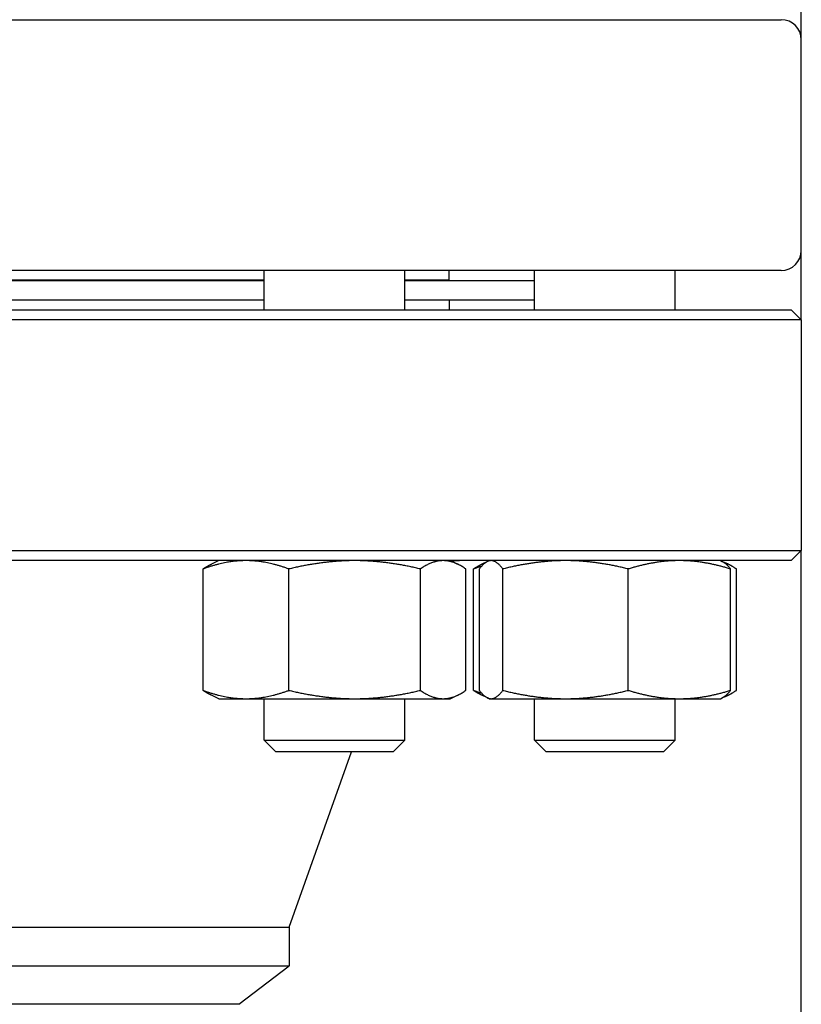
# Model space of a CAD drawing. Header units: inches. Extents: x 18 to 846, y -67 to 561.
# Tile 600 of 656: x 437.82 to 442.68, y 459.5 to 465.63. Entities that reach past the tile are written whole.
import ezdxf

# ---------------------------------------------------------------- set-up
doc = ezdxf.new("R2010")
doc.units = ezdxf.units.IN
doc.header["$LTSCALE"] = 24
doc.header["$MEASUREMENT"] = 0
doc.layers.add('Visible (ANSI)', color=7, linetype='Continuous', lineweight=30)

msp = doc.modelspace()

# ---------------------------------------------------------------- linework, layer by layer
at = {"layer": 'Visible (ANSI)'}
for p, q in [((442.67843, 465.50173), (442.67843, 473.26317)), ((427.80343, 465.62673), (442.55343, 465.62673)), ((442.67843, 464.19173), (442.67843, 465.50173)), ((442.67843, 463.75923), (442.67843, 464.19173)), ((442.55343, 464.06673), (427.80343, 464.06673)), ((439.33712, 463.82173), (439.33712, 464.06673)), ((440.21212, 463.82173), (440.21212, 464.06673)), ((440.48843, 464.00673), (440.48843, 464.06673)), ((441.01945, 463.82173), (441.01945, 464.06673)), ((441.89445, 463.82173), (441.89445, 464.06673)), ((439.33712, 464.00673), (437.29825, 464.00673)), ((439.33712, 464.00173), (437.29825, 464.00173)), ((440.48843, 464.00673), (440.21212, 464.00673)), ((441.01945, 464.00173), (440.21212, 464.00173)), ((440.36843, 464.00173), (440.36843, 464.00673)), ((439.33712, 463.88173), (437.29825, 463.88173)), ((441.01945, 463.88173), (440.21212, 463.88173)), ((440.48843, 463.88173), (440.48843, 463.82173)), ((427.74093, 463.82173), (442.61593, 463.82173)), ((442.61593, 463.82173), (442.67843, 463.75923)), ((442.67843, 463.75923), (427.67843, 463.75923)), ((442.67843, 463.75923), (442.67843, 462.32423)), ((427.67843, 462.32423), (442.67843, 462.32423)), ((442.61593, 462.26173), (442.67843, 462.32423)), ((442.67843, 458.37459), (442.67843, 462.32423)), ((442.61593, 462.26173), (427.74093, 462.26173)), ((439.05562, 462.26173), (439.00984, 462.24038)), ((440.49362, 462.26173), (440.53941, 462.24038)), ((440.72669, 462.25648), (440.69216, 462.24038)), ((440.73795, 462.26173), (440.72669, 462.25648)), ((442.17595, 462.26173), (442.1872, 462.25648)), ((442.1872, 462.25648), (442.22173, 462.24038)), ((438.95719, 461.4546), (438.95719, 462.20986)), ((439.49167, 461.4546), (439.49167, 462.20986)), ((440.3091, 461.4546), (440.3091, 462.20986)), ((440.59205, 461.4546), (440.59205, 462.20986)), ((440.63952, 461.4546), (440.63952, 462.20986)), ((440.67642, 461.4546), (440.67642, 462.20986)), ((440.82164, 461.4546), (440.82164, 462.20986)), ((441.60217, 461.4546), (441.60217, 462.20986)), ((442.23747, 461.4546), (442.23747, 462.20986)), ((442.27438, 461.4546), (442.27438, 462.20986)), ((439.05562, 461.40273), (439.00984, 461.42408)), ((439.05562, 461.40273), (439.22443, 461.40273)), ((439.22443, 461.40273), (439.90039, 461.40273)), ((439.33712, 461.14465), (439.33712, 461.40273)), ((439.90039, 461.40273), (440.45058, 461.40273)), ((440.21212, 461.14465), (440.21212, 461.40273)), ((440.45058, 461.40273), (440.49362, 461.40273)), ((440.49362, 461.40273), (440.53941, 461.42408)), ((440.72669, 461.40798), (440.69216, 461.42408)), ((440.73795, 461.40273), (440.72669, 461.40798)), ((440.73795, 461.40273), (440.74903, 461.40273)), ((440.74903, 461.40273), (441.2119, 461.40273)), ((441.01945, 461.14465), (441.01945, 461.40273)), ((441.2119, 461.40273), (441.91982, 461.40273)), ((441.89445, 461.14465), (441.89445, 461.40273)), ((441.91982, 461.40273), (442.17595, 461.40273)), ((442.17595, 461.40273), (442.1872, 461.40798)), ((442.1872, 461.40798), (442.22173, 461.42408)), ((439.33712, 461.14465), (440.21212, 461.14465)), ((439.41004, 461.07173), (439.33712, 461.14465)), ((440.13921, 461.07173), (440.21212, 461.14465)), ((441.01945, 461.14465), (441.89445, 461.14465)), ((441.09236, 461.07173), (441.01945, 461.14465)), ((441.82153, 461.07173), (441.89445, 461.14465)), ((440.13921, 461.07173), (439.41004, 461.07173)), ((439.49343, 459.98173), (439.88067, 461.07173)), ((441.82153, 461.07173), (441.09236, 461.07173)), ((430.86343, 459.98173), (439.49343, 459.98173)), ((439.49343, 459.98173), (439.49343, 459.74152)), ((430.86343, 459.74152), (439.49343, 459.74152)), ((439.18093, 459.50173), (439.49343, 459.74152)), ((439.18093, 459.50173), (431.17593, 459.50173))]:
    msp.add_line(p, q, dxfattribs=at)
for centre, radius, start, end in [((442.55343, 465.50173), 0.125, 0, 90), ((442.55343, 464.19173), 0.125, 270, 0), ((440.56817, 461.88673), 0.375, 90, 99.684496)]:
    msp.add_arc(centre, radius, start, end, dxfattribs=at)
for points, weights in [([(439.22443, 462.26173), (439.10041, 462.26173), (438.95719, 462.20986)], [1, 1.0379548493, 1]), ([(439.49167, 462.20986), (439.34846, 462.26173), (439.22443, 462.26173)], [1, 1.0379548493, 1]), ([(439.90039, 462.26173), (439.7107, 462.26173), (439.49167, 462.20986)], [1, 1.0379548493, 1]), ([(440.3091, 462.20986), (440.09007, 462.26173), (439.90039, 462.26173)], [1, 1.0379548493, 1]), ([(440.45058, 462.26173), (440.38492, 462.26173), (440.3091, 462.20986)], [1, 1.0379548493, 1]), ([(440.59205, 462.20986), (440.51624, 462.26173), (440.45058, 462.26173)], [1, 1.0379548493, 1]), ([(440.74903, 462.26173), (440.71533, 462.26173), (440.67642, 462.20986)], [1, 1.0379548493, 1]), ([(440.82164, 462.20986), (440.78273, 462.26173), (440.74903, 462.26173)], [1, 1.0379548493, 1]), ([(441.2119, 462.26173), (441.03078, 462.26173), (440.82164, 462.20986)], [1, 1.0379548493, 1]), ([(441.60217, 462.20986), (441.39303, 462.26173), (441.2119, 462.26173)], [1, 1.0379548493, 1]), ([(441.91982, 462.26173), (441.7724, 462.26173), (441.60217, 462.20986)], [1, 1.0379548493, 1]), ([(442.23747, 462.20986), (442.06724, 462.26173), (441.91982, 462.26173)], [1, 1.0379548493, 1]), ([(442.1872, 462.25648), (442.21073, 462.24551), (442.23747, 462.20986)], [1.01653872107, 1.02578038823, 1]), ([(438.95719, 462.20986), (438.98459, 462.22861), (439.00984, 462.24038)], [1, 1.01339325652, 1.01733426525]), ([(440.63952, 462.20986), (440.66692, 462.22861), (440.69216, 462.24038)], [1, 1.01339325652, 1.01733426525]), ([(440.69019, 462.22685), (440.66542, 462.21925), (440.63952, 462.20986)], [1.01098059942, 1.00665836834, 1]), ([(442.27438, 462.20986), (442.2344, 462.23721), (442.19856, 462.2499)], [1, 1.01965956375, 1.01895290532]), ([(439.00984, 461.42408), (438.98459, 461.43585), (438.95719, 461.4546)], [1.01733426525, 1.01339325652, 1]), ([(438.95719, 461.4546), (439.10041, 461.40273), (439.22443, 461.40273)], [1, 1.0379548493, 1]), ([(439.22443, 461.40273), (439.34846, 461.40273), (439.49167, 461.4546)], [1, 1.0379548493, 1]), ([(439.49167, 461.4546), (439.7107, 461.40273), (439.90039, 461.40273)], [1, 1.0379548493, 1]), ([(439.90039, 461.40273), (440.09007, 461.40273), (440.3091, 461.4546)], [1, 1.0379548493, 1]), ([(440.3091, 461.4546), (440.38492, 461.40273), (440.45058, 461.40273)], [1, 1.0379548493, 1]), ([(440.45058, 461.40273), (440.51624, 461.40273), (440.59205, 461.4546)], [1, 1.0379548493, 1]), ([(440.69216, 461.42408), (440.66692, 461.43585), (440.63952, 461.4546)], [1.01733426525, 1.01339325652, 1]), ([(440.63952, 461.4546), (440.66542, 461.44522), (440.69019, 461.43761)], [1, 1.00665836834, 1.01098059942]), ([(440.67642, 461.4546), (440.71533, 461.40273), (440.74903, 461.40273)], [1, 1.0379548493, 1]), ([(440.74903, 461.40273), (440.78273, 461.40273), (440.82164, 461.4546)], [1, 1.0379548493, 1]), ([(440.82164, 461.4546), (441.03078, 461.40273), (441.2119, 461.40273)], [1, 1.0379548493, 1]), ([(441.2119, 461.40273), (441.39303, 461.40273), (441.60217, 461.4546)], [1, 1.0379548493, 1]), ([(441.60217, 461.4546), (441.7724, 461.40273), (441.91982, 461.40273)], [1, 1.0379548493, 1]), ([(441.91982, 461.40273), (442.06724, 461.40273), (442.23747, 461.4546)], [1, 1.0379548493, 1]), ([(442.23747, 461.4546), (442.21073, 461.41895), (442.1872, 461.40798)], [1, 1.02578038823, 1.01653872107]), ([(442.19856, 461.41456), (442.2344, 461.42725), (442.27438, 461.4546)], [1.01895290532, 1.01965956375, 1])]:
    msp.add_rational_spline(points, weights, degree=2, dxfattribs=at)

doc.saveas('drawing.dxf')
